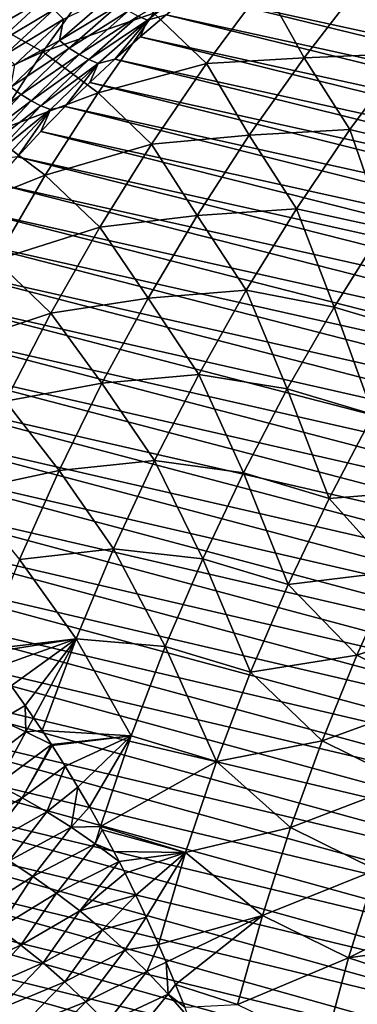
# Model space of a CAD drawing. Header units: metres. Extents: x -46 to 104, y -30 to 30.
# Tile 604 of 656: x 79.25 to 81.93, y 3.78 to 11.61. Entities that reach past the tile are written whole.
import ezdxf

# ---------------------------------------------------------------- set-up
doc = ezdxf.new("R2010")
doc.units = ezdxf.units.M
doc.layers.add('solid_26_000_502_XXX', color=7, linetype='CONTINUOUS')

msp = doc.modelspace()

# ---------------------------------------------------------------- linework, layer by layer
at = {"layer": 'solid_26_000_502_XXX'}
for points in [[(81.709396, 12.549048, 286.655975), (81.934608, 12.675783, 286.52005), (90.252289, 10.707623, 298.85907)], [(81.486435, 12.415374, 286.78894), (81.709396, 12.549048, 286.655975), (90.020775, 10.572128, 298.997772)], [(81.709396, 12.549048, 286.655975), (90.252289, 10.707623, 298.85907), (90.020775, 10.572128, 298.997772)], [(81.265892, 12.274857, 286.918854), (81.486435, 12.415374, 286.78894), (89.791664, 10.429613, 299.133392)], [(81.486435, 12.415374, 286.78894), (90.020775, 10.572128, 298.997772), (89.791664, 10.429613, 299.133392)], [(78.564194, 11.848532, 296.93396), (78.978462, 11.602876, 297.693024), (79.429428, 12.224511, 297.492645)], [(79.429428, 12.224511, 297.492645), (78.978462, 11.602876, 297.693024), (79.87957, 11.980178, 298.226318)], [(81.047928, 12.127598, 287.045593), (81.265892, 12.274857, 286.918854), (89.565117, 10.280177, 299.265869)], [(81.265892, 12.274857, 286.918854), (89.791664, 10.429613, 299.133392), (89.565117, 10.280177, 299.265869)], [(80.832695, 11.973706, 287.169098), (81.047928, 12.127598, 287.045593), (89.341293, 10.123928, 299.39502)], [(81.047928, 12.127598, 287.045593), (89.565117, 10.280177, 299.265869), (89.341293, 10.123928, 299.39502)], [(78.978462, 11.602876, 297.693024), (79.430954, 11.353587, 298.424072), (79.87957, 11.980178, 298.226318)], [(79.87957, 11.980178, 298.226318), (79.430954, 11.353587, 298.424072), (80.314163, 11.659971, 298.954102)], [(80.620361, 11.813293, 287.289276), (80.832695, 11.973706, 287.169098), (89.120354, 9.960975, 299.520844)], [(80.832695, 11.973706, 287.169098), (89.341293, 10.123928, 299.39502), (89.120354, 9.960975, 299.520844)], [(78.892128, 11.596298, 287.062225), (79.29612, 11.967029, 286.846375), (79.367722, 11.867827, 286.889343)], [(78.935013, 11.808745, 286.96933), (79.29612, 11.967029, 286.846375), (78.892128, 11.596298, 287.062225)], [(80.188507, 11.636502, 287.248108), (80.668045, 11.926212, 287.11969), (80.263084, 11.605213, 287.345917)], [(80.263084, 11.605213, 287.345917), (80.668045, 11.926212, 287.11969), (80.411072, 11.646476, 287.406036)], [(81.191307, 11.878297, 299.466949), (81.508514, 11.306728, 300.218567), (81.966805, 11.900834, 300.007599)], [(81.966805, 11.900834, 300.007599), (81.508514, 11.306728, 300.218567), (82.319366, 11.340915, 300.7276)], [(78.892128, 11.596298, 287.062225), (79.367722, 11.867827, 286.889343), (78.968437, 11.499824, 287.102356)], [(78.968437, 11.499824, 287.102356), (79.367722, 11.867827, 286.889343), (79.441673, 11.775176, 286.940796)], [(80.314163, 11.659971, 298.954102), (80.731873, 11.260633, 299.674164), (81.191307, 11.878297, 299.466949)], [(81.191307, 11.878297, 299.466949), (80.731873, 11.260633, 299.674164), (81.508514, 11.306728, 300.218567)], [(78.968437, 11.499824, 287.102356), (79.441673, 11.775176, 286.940796), (79.046669, 11.409656, 287.151245)], [(79.046669, 11.409656, 287.151245), (79.441673, 11.775176, 286.940796), (79.517395, 11.689716, 287.000336)], [(79.5616, 11.443205, 287.201416), (79.960442, 11.790645, 286.984711), (80.036652, 11.729567, 287.066864)], [(79.594513, 11.612226, 287.067535), (79.960442, 11.790645, 286.984711), (79.5616, 11.443205, 287.201416)], [(80.411072, 11.646476, 287.406036), (80.620361, 11.813293, 287.289276), (88.902451, 9.791432, 299.643219)], [(80.620361, 11.813293, 287.289276), (89.120354, 9.960975, 299.520844), (88.902451, 9.791432, 299.643219)], [(79.046669, 11.409656, 287.151245), (79.517395, 11.689716, 287.000336), (79.126213, 11.326419, 287.208496)], [(79.126213, 11.326419, 287.208496), (79.517395, 11.689716, 287.000336), (79.594513, 11.612226, 287.067535)], [(79.430954, 11.353587, 298.424072), (79.870293, 11.027152, 299.147247), (80.314163, 11.659971, 298.954102)], [(79.5616, 11.443205, 287.201416), (80.036652, 11.729567, 287.066864), (79.640175, 11.383364, 287.282135)], [(79.640175, 11.383364, 287.282135), (80.036652, 11.729567, 287.066864), (80.112747, 11.677969, 287.154938)], [(79.640175, 11.383364, 287.282135), (80.112747, 11.677969, 287.154938), (79.718079, 11.332707, 287.36911)], [(79.718079, 11.332707, 287.36911), (80.112747, 11.677969, 287.154938), (80.188507, 11.636502, 287.248108)], [(80.314163, 11.659971, 298.954102), (79.870293, 11.027152, 299.147247), (80.731873, 11.260633, 299.674164)], [(78.978462, 11.602876, 297.693024), (78.550186, 10.959319, 297.872925), (79.430954, 11.353587, 298.424072)], [(79.126213, 11.326419, 287.208496), (79.594513, 11.612226, 287.067535), (79.206657, 11.250874, 287.273682)], [(79.206657, 11.250874, 287.273682), (79.594513, 11.612226, 287.067535), (79.5616, 11.443205, 287.201416)], [(79.718079, 11.332707, 287.36911), (80.188507, 11.636502, 287.248108), (79.795052, 11.291885, 287.461548)], [(79.795052, 11.291885, 287.461548), (80.188507, 11.636502, 287.248108), (80.263084, 11.605213, 287.345917)], [(79.795052, 11.291885, 287.461548), (80.263084, 11.605213, 287.345917), (79.870262, 11.260932, 287.55896)], [(79.870262, 11.260932, 287.55896), (80.263084, 11.605213, 287.345917), (80.002235, 11.294116, 287.628906)], [(80.263084, 11.605213, 287.345917), (80.204979, 11.473374, 287.519257), (80.002235, 11.294116, 287.628906)], [(80.204979, 11.473374, 287.519257), (80.411072, 11.646476, 287.406036), (88.687744, 9.615422, 299.762024)], [(80.263084, 11.605213, 287.345917), (80.411072, 11.646476, 287.406036), (80.204979, 11.473374, 287.519257)], [(80.411072, 11.646476, 287.406036), (88.902451, 9.791432, 299.643219), (88.687744, 9.615422, 299.762024)], [(79.176125, 11.07299, 287.404144), (79.5616, 11.443205, 287.201416), (79.640175, 11.383364, 287.282135)], [(79.206657, 11.250874, 287.273682), (79.5616, 11.443205, 287.201416), (79.176125, 11.07299, 287.404144)], [(80.002235, 11.294116, 287.628906), (80.204979, 11.473374, 287.519257), (88.476379, 9.433069, 299.877228)], [(80.204979, 11.473374, 287.519257), (88.687744, 9.615422, 299.762024), (88.476379, 9.433069, 299.877228)], [(78.550186, 10.959319, 297.872925), (79.005325, 10.705167, 298.601135), (79.430954, 11.353587, 298.424072)], [(79.430954, 11.353587, 298.424072), (79.005325, 10.705167, 298.601135), (79.870293, 11.027152, 299.147247)], [(79.176125, 11.07299, 287.404144), (79.640175, 11.383364, 287.282135), (79.257004, 11.014554, 287.48349)], [(79.257004, 11.014554, 287.48349), (79.640175, 11.383364, 287.282135), (79.718079, 11.332707, 287.36911)], [(79.257004, 11.014554, 287.48349), (79.718079, 11.332707, 287.36911), (79.336662, 10.964969, 287.569427)], [(79.336662, 10.964969, 287.569427), (79.718079, 11.332707, 287.36911), (79.795052, 11.291885, 287.461548)], [(79.336662, 10.964969, 287.569427), (79.795052, 11.291885, 287.461548), (79.414825, 10.924875, 287.661163)], [(79.414825, 10.924875, 287.661163), (79.795052, 11.291885, 287.461548), (79.870262, 11.260932, 287.55896)], [(79.802994, 11.10883, 287.734894), (80.002235, 11.294116, 287.628906), (88.268509, 9.244501, 299.988708)], [(79.870262, 11.260932, 287.55896), (80.002235, 11.294116, 287.628906), (79.802994, 11.10883, 287.734894)], [(80.002235, 11.294116, 287.628906), (88.476379, 9.433069, 299.877228), (88.268509, 9.244501, 299.988708)], [(80.731873, 11.260633, 299.674164), (81.071808, 10.690084, 300.40976), (81.508514, 11.306728, 300.218567)], [(81.508514, 11.306728, 300.218567), (81.071808, 10.690084, 300.40976), (81.872734, 10.734779, 300.927917)], [(81.508514, 11.306728, 300.218567), (81.872734, 10.734779, 300.927917), (82.319366, 11.340915, 300.7276)], [(82.319366, 11.340915, 300.7276), (81.872734, 10.734779, 300.927917), (82.560776, 10.566573, 301.474304)], [(79.414825, 10.924875, 287.661163), (79.870262, 11.260932, 287.55896), (79.490654, 10.894303, 287.758209)], [(79.490654, 10.894303, 287.758209), (79.870262, 11.260932, 287.55896), (79.607391, 10.917652, 287.837128)], [(79.870262, 11.260932, 287.55896), (79.802994, 11.10883, 287.734894), (79.607391, 10.917652, 287.837128)], [(79.870293, 11.027152, 299.147247), (80.295288, 10.620205, 299.860596), (80.731873, 11.260633, 299.674164)], [(80.731873, 11.260633, 299.674164), (80.295288, 10.620205, 299.860596), (81.071808, 10.690084, 300.40976)], [(78.805069, 10.681012, 287.592346), (79.176125, 11.07299, 287.404144), (79.257004, 11.014554, 287.48349)], [(79.607391, 10.917652, 287.837128), (79.802994, 11.10883, 287.734894), (88.064285, 9.049851, 300.096405)], [(79.802994, 11.10883, 287.734894), (88.268509, 9.244501, 299.988708), (88.064285, 9.049851, 300.096405)], [(78.805069, 10.681012, 287.592346), (79.257004, 11.014554, 287.48349), (78.888176, 10.624142, 287.67041)], [(78.888176, 10.624142, 287.67041), (79.257004, 11.014554, 287.48349), (79.336662, 10.964969, 287.569427)], [(78.888176, 10.624142, 287.67041), (79.336662, 10.964969, 287.569427), (78.969543, 10.575751, 287.755341)], [(78.969543, 10.575751, 287.755341), (79.336662, 10.964969, 287.569427), (79.414825, 10.924875, 287.661163)], [(79.005325, 10.705167, 298.601135), (79.449791, 10.372713, 299.319489), (79.870293, 11.027152, 299.147247)], [(79.870293, 11.027152, 299.147247), (79.449791, 10.372713, 299.319489), (80.295288, 10.620205, 299.860596)], [(78.969543, 10.575751, 287.755341), (79.414825, 10.924875, 287.661163), (79.048851, 10.53647, 287.846436)], [(79.048851, 10.53647, 287.846436), (79.414825, 10.924875, 287.661163), (79.490654, 10.894303, 287.758209)], [(79.048851, 10.53647, 287.846436), (79.490654, 10.894303, 287.758209), (79.12529, 10.506324, 287.943146)], [(79.12529, 10.506324, 287.943146), (79.490654, 10.894303, 287.758209), (79.227669, 10.51818, 288.030029)], [(79.490654, 10.894303, 287.758209), (79.415565, 10.720721, 287.935516), (79.227669, 10.51818, 288.030029)], [(79.415565, 10.720721, 287.935516), (79.607391, 10.917652, 287.837128), (87.863838, 8.849258, 300.200256)], [(79.490654, 10.894303, 287.758209), (79.607391, 10.917652, 287.837128), (79.415565, 10.720721, 287.935516)], [(79.607391, 10.917652, 287.837128), (88.064285, 9.049851, 300.096405), (87.863838, 8.849258, 300.200256)], [(79.227669, 10.51818, 288.030029), (79.415565, 10.720721, 287.935516), (87.667328, 8.642865, 300.300171)], [(79.415565, 10.720721, 287.935516), (87.863838, 8.849258, 300.200256), (87.667328, 8.642865, 300.300171)], [(81.071808, 10.690084, 300.40976), (81.448448, 10.106635, 301.108002), (81.872734, 10.734779, 300.927917)], [(81.872734, 10.734779, 300.927917), (81.448448, 10.106635, 301.108002), (82.142258, 9.955474, 301.653595)], [(81.872734, 10.734779, 300.927917), (82.142258, 9.955474, 301.653595), (82.560776, 10.566573, 301.474304)], [(79.005325, 10.705167, 298.601135), (78.603638, 10.036382, 298.757141), (79.449791, 10.372713, 299.319489)], [(80.295288, 10.620205, 299.860596), (80.657677, 10.052288, 300.580688), (81.071808, 10.690084, 300.40976)], [(81.071808, 10.690084, 300.40976), (80.657677, 10.052288, 300.580688), (81.448448, 10.106635, 301.108002)], [(79.449791, 10.372713, 299.319489), (79.882568, 9.958495, 300.025879), (80.295288, 10.620205, 299.860596)], [(80.295288, 10.620205, 299.860596), (79.882568, 9.958495, 300.025879), (80.657677, 10.052288, 300.580688)], [(79.043839, 10.310176, 288.120575), (79.227669, 10.51818, 288.030029), (87.474876, 8.430816, 300.396057)], [(79.227669, 10.51818, 288.030029), (87.667328, 8.642865, 300.300171), (87.474876, 8.430816, 300.396057)], [(78.603638, 10.036382, 298.757141), (79.053612, 9.698148, 299.470459), (79.449791, 10.372713, 299.319489)], [(79.449791, 10.372713, 299.319489), (79.053612, 9.698148, 299.470459), (79.882568, 9.958495, 300.025879)], [(78.864189, 10.096861, 288.207092), (79.043839, 10.310176, 288.120575), (87.286636, 8.213262, 300.487885)], [(79.043839, 10.310176, 288.120575), (87.474876, 8.430816, 300.396057), (87.286636, 8.213262, 300.487885)], [(78.688873, 9.87839, 288.28952), (78.864189, 10.096861, 288.207092), (87.10273, 7.990357, 300.575592)], [(78.864189, 10.096861, 288.207092), (87.286636, 8.213262, 300.487885), (87.10273, 7.990357, 300.575592)], [(80.657677, 10.052288, 300.580688), (81.047485, 9.457922, 301.267426), (81.448448, 10.106635, 301.108002)], [(81.448448, 10.106635, 301.108002), (81.047485, 9.457922, 301.267426), (81.746201, 9.324203, 301.812927)], [(81.448448, 10.106635, 301.108002), (81.746201, 9.324203, 301.812927), (82.142258, 9.955474, 301.653595)], [(79.882568, 9.958495, 300.025879), (80.267059, 9.394775, 300.731018), (80.657677, 10.052288, 300.580688)], [(80.657677, 10.052288, 300.580688), (80.267059, 9.394775, 300.731018), (81.047485, 9.457922, 301.267426)], [(79.053612, 9.698148, 299.470459), (79.494652, 9.277035, 300.169586), (79.882568, 9.958495, 300.025879)], [(79.882568, 9.958495, 300.025879), (79.494652, 9.277035, 300.169586), (80.267059, 9.394775, 300.731018)], [(82.142258, 9.955474, 301.653595), (81.746201, 9.324203, 301.812927), (82.432999, 9.120587, 302.340393)], [(78.518005, 9.654922, 288.367798), (78.688873, 9.87839, 288.28952), (86.923286, 7.762259, 300.659058)], [(78.688873, 9.87839, 288.28952), (87.10273, 7.990357, 300.575592), (86.923286, 7.762259, 300.659058)], [(78.351715, 9.42662, 288.441864), (78.518005, 9.654922, 288.367798), (86.748444, 7.529129, 300.738312)], [(78.518005, 9.654922, 288.367798), (86.923286, 7.762259, 300.659058), (86.748444, 7.529129, 300.738312)], [(79.053612, 9.698148, 299.470459), (78.682671, 9.004998, 299.599792), (79.494652, 9.277035, 300.169586)], [(78.190125, 9.193648, 288.511688), (78.351715, 9.42662, 288.441864), (86.578316, 7.291133, 300.813202)], [(78.351715, 9.42662, 288.441864), (86.748444, 7.529129, 300.738312), (86.578316, 7.291133, 300.813202)], [(79.494652, 9.277035, 300.169586), (79.900818, 8.719024, 300.860382), (80.267059, 9.394775, 300.731018)], [(80.267059, 9.394775, 300.731018), (79.900818, 8.719024, 300.860382), (80.670776, 8.790131, 301.405823)], [(80.267059, 9.394775, 300.731018), (80.670776, 8.790131, 301.405823), (81.047485, 9.457922, 301.267426)], [(81.047485, 9.457922, 301.267426), (80.670776, 8.790131, 301.405823), (81.373505, 8.674185, 301.951904)], [(81.047485, 9.457922, 301.267426), (81.373505, 8.674185, 301.951904), (81.746201, 9.324203, 301.812927)], [(81.746201, 9.324203, 301.812927), (81.373505, 8.674185, 301.951904), (82.057678, 8.471187, 302.481384)], [(81.746201, 9.324203, 301.812927), (82.057678, 8.471187, 302.481384), (82.432999, 9.120587, 302.340393)], [(78.682671, 9.004998, 299.599792), (79.132454, 8.577401, 300.291412), (79.494652, 9.277035, 300.169586)], [(79.494652, 9.277035, 300.169586), (79.132454, 8.577401, 300.291412), (79.900818, 8.719024, 300.860382)], [(78.033348, 8.956178, 288.577179), (78.190125, 9.193648, 288.511688), (86.413025, 7.048439, 300.883759)], [(78.190125, 9.193648, 288.511688), (86.578316, 7.291133, 300.813202), (86.413025, 7.048439, 300.883759)], [(77.8815, 8.714382, 288.638306), (78.033348, 8.956178, 288.577179), (86.252693, 6.801218, 300.94989)], [(78.033348, 8.956178, 288.577179), (86.413025, 7.048439, 300.883759), (86.252693, 6.801218, 300.94989)], [(79.900818, 8.719024, 300.860382), (80.319176, 8.104795, 301.522858), (80.670776, 8.790131, 301.405823)], [(80.670776, 8.790131, 301.405823), (80.319176, 8.104795, 301.522858), (81.025009, 8.006886, 302.070282)], [(80.670776, 8.790131, 301.405823), (81.025009, 8.006886, 302.070282), (81.373505, 8.674185, 301.951904)], [(77.734688, 8.468435, 288.695038), (77.8815, 8.714382, 288.638306), (86.097427, 6.549646, 301.011536)], [(77.8815, 8.714382, 288.638306), (86.252693, 6.801218, 300.94989), (86.097427, 6.549646, 301.011536)], [(79.132454, 8.577401, 300.291412), (79.559784, 8.026554, 300.968506), (79.900818, 8.719024, 300.860382)], [(79.900818, 8.719024, 300.860382), (79.559784, 8.026554, 300.968506), (80.319176, 8.104795, 301.522858)], [(81.373505, 8.674185, 301.951904), (81.025009, 8.006886, 302.070282), (81.706947, 7.804059, 302.601379)], [(81.373505, 8.674185, 301.951904), (81.706947, 7.804059, 302.601379), (82.057678, 8.471187, 302.481384)], [(79.132454, 8.577401, 300.291412), (78.796806, 7.861213, 300.391052), (79.559784, 8.026554, 300.968506)], [(77.593025, 8.218517, 288.747314), (77.734688, 8.468435, 288.695038), (85.947342, 6.293901, 301.068695)], [(77.734688, 8.468435, 288.695038), (86.097427, 6.549646, 301.011536), (85.947342, 6.293901, 301.068695)], [(82.057678, 8.471187, 302.481384), (81.706947, 7.804059, 302.601379), (82.555206, 7.872972, 303.05191)], [(77.456612, 7.96481, 288.795105), (77.593025, 8.218517, 288.747314), (85.802536, 6.034164, 301.121307)], [(77.593025, 8.218517, 288.747314), (85.947342, 6.293901, 301.068695), (85.802536, 6.034164, 301.121307)], [(79.559784, 8.026554, 300.968506), (79.993492, 7.403487, 301.618317), (80.319176, 8.104795, 301.522858)], [(80.319176, 8.104795, 301.522858), (79.993492, 7.403487, 301.618317), (80.7015, 7.323813, 302.167725)], [(80.319176, 8.104795, 301.522858), (80.7015, 7.323813, 302.167725), (81.025009, 8.006886, 302.070282)], [(78.796806, 7.861213, 300.391052), (79.244728, 7.318923, 301.055145), (79.559784, 8.026554, 300.968506)], [(79.559784, 8.026554, 300.968506), (79.244728, 7.318923, 301.055145), (79.993492, 7.403487, 301.618317)], [(81.025009, 8.006886, 302.070282), (80.7015, 7.323813, 302.167725), (81.38163, 7.120761, 302.700073)], [(81.025009, 8.006886, 302.070282), (81.38163, 7.120761, 302.700073), (81.706947, 7.804059, 302.601379)], [(77.325546, 7.707498, 288.838379), (77.456612, 7.96481, 288.795105), (85.663124, 5.770618, 301.169312)], [(77.456612, 7.96481, 288.795105), (85.802536, 6.034164, 301.121307), (85.663124, 5.770618, 301.169312)], [(81.706947, 7.804059, 302.601379), (82.229271, 7.222293, 303.15744), (82.555206, 7.872972, 303.05191)], [(81.706947, 7.804059, 302.601379), (81.38163, 7.120761, 302.700073), (82.229271, 7.222293, 303.15744)], [(77.199921, 7.446768, 288.877106), (77.325546, 7.707498, 288.838379), (85.529198, 5.503452, 301.212708)], [(77.325546, 7.707498, 288.838379), (85.663124, 5.770618, 301.169312), (85.529198, 5.503452, 301.212708)], [(77.079834, 7.182809, 288.911255), (77.199921, 7.446768, 288.877106), (85.400848, 5.232853, 301.251434)], [(77.199921, 7.446768, 288.877106), (85.529198, 5.503452, 301.212708), (85.400848, 5.232853, 301.251434)], [(79.244728, 7.318923, 301.055145), (79.694481, 6.687818, 301.691925), (79.993492, 7.403487, 301.618317)], [(79.993492, 7.403487, 301.618317), (79.694481, 6.687818, 301.691925), (80.403702, 6.626505, 302.244049)], [(79.993492, 7.403487, 301.618317), (80.403702, 6.626505, 302.244049), (80.7015, 7.323813, 302.167725)], [(79.244728, 7.318923, 301.055145), (78.958374, 6.599613, 301.121063), (79.694481, 6.687818, 301.691925)], [(80.7015, 7.323813, 302.167725), (80.403702, 6.626505, 302.244049), (81.082489, 6.422891, 302.777252)], [(80.7015, 7.323813, 302.167725), (81.082489, 6.422891, 302.777252), (81.38163, 7.120761, 302.700073)], [(81.38163, 7.120761, 302.700073), (81.927719, 6.55705, 303.242706), (82.229271, 7.222293, 303.15744)], [(82.229271, 7.222293, 303.15744), (81.927719, 6.55705, 303.242706), (82.897583, 6.887312, 303.640503)], [(76.96537, 6.915815, 288.940796), (77.079834, 7.182809, 288.911255), (85.278175, 4.959013, 301.285492)], [(77.079834, 7.182809, 288.911255), (85.400848, 5.232853, 301.251434), (85.278175, 4.959013, 301.285492)], [(81.38163, 7.120761, 302.700073), (81.082489, 6.422891, 302.777252), (81.927719, 6.55705, 303.242706)], [(76.856613, 6.645979, 288.965698), (76.96537, 6.915815, 288.940796), (85.161263, 4.682126, 301.31485)], [(76.96537, 6.915815, 288.940796), (85.278175, 4.959013, 301.285492), (85.161263, 4.682126, 301.31485)], [(81.927719, 6.55705, 303.242706), (82.599564, 6.221868, 303.723236), (82.897583, 6.887312, 303.640503)], [(78.958374, 6.599613, 301.121063), (78.977806, 6.575292, 301.147583), (79.694481, 6.687818, 301.691925)], [(78.977806, 6.575292, 301.147583), (79.06488, 6.463957, 301.2659), (79.694481, 6.687818, 301.691925)], [(79.06488, 6.463957, 301.2659), (79.177963, 6.313592, 301.418121), (79.694481, 6.687818, 301.691925)], [(79.177963, 6.313592, 301.418121), (79.288971, 6.159326, 301.565979), (79.694481, 6.687818, 301.691925)], [(79.288971, 6.159326, 301.565979), (79.357407, 6.060781, 301.656281), (79.694481, 6.687818, 301.691925)], [(79.357407, 6.060781, 301.656281), (79.425003, 5.960804, 301.744843), (79.694481, 6.687818, 301.691925)], [(79.694481, 6.687818, 301.691925), (79.425003, 5.960804, 301.744843), (80.132294, 5.916537, 302.299103)], [(79.694481, 6.687818, 301.691925), (80.132294, 5.916537, 302.299103), (80.403702, 6.626505, 302.244049)], [(76.753639, 6.373497, 288.985962), (76.856613, 6.645979, 288.965698), (85.050186, 4.402388, 301.339508)], [(76.856613, 6.645979, 288.965698), (85.161263, 4.682126, 301.31485), (85.050186, 4.402388, 301.339508)], [(80.403702, 6.626505, 302.244049), (80.132294, 5.916537, 302.299103), (80.810211, 5.712077, 302.832733)], [(80.403702, 6.626505, 302.244049), (80.810211, 5.712077, 302.832733), (81.082489, 6.422891, 302.777252)], [(81.082489, 6.422891, 302.777252), (81.651237, 5.878739, 303.307526), (81.927719, 6.55705, 303.242706)], [(81.927719, 6.55705, 303.242706), (81.651237, 5.878739, 303.307526), (82.599564, 6.221868, 303.723236)], [(81.082489, 6.422891, 302.777252), (80.810211, 5.712077, 302.832733), (81.651237, 5.878739, 303.307526)], [(76.656532, 6.098569, 289.001587), (76.753639, 6.373497, 288.985962), (84.94503, 4.119998, 301.359375)], [(76.753639, 6.373497, 288.985962), (85.050186, 4.402388, 301.339508), (84.94503, 4.119998, 301.359375)], [(79.088631, 6.040597, 301.447906), (79.288971, 6.159326, 301.565979), (79.177963, 6.313592, 301.418121)], [(81.651237, 5.878739, 303.307526), (82.327126, 5.543325, 303.785126), (82.599564, 6.221868, 303.723236)], [(79.294617, 5.948942, 301.64502), (79.288971, 6.159326, 301.565979), (79.088631, 6.040597, 301.447906)], [(79.294617, 5.948942, 301.64502), (79.357407, 6.060781, 301.656281), (79.288971, 6.159326, 301.565979)], [(76.565346, 5.821393, 289.012543), (76.656532, 6.098569, 289.001587), (84.845871, 3.835154, 301.374512)], [(76.656532, 6.098569, 289.001587), (84.94503, 4.119998, 301.359375), (84.845871, 3.835154, 301.374512)], [(79.294617, 5.948942, 301.64502), (79.088631, 6.040597, 301.447906), (78.868721, 5.623879, 301.441864)], [(79.294617, 5.948942, 301.64502), (79.425003, 5.960804, 301.744843), (79.357407, 6.060781, 301.656281)], [(79.294617, 5.948942, 301.64502), (78.868721, 5.623879, 301.441864), (79.067703, 5.529252, 301.623932)], [(79.294617, 5.948942, 301.64502), (79.067703, 5.529252, 301.623932), (79.499451, 5.847566, 301.841583)], [(79.294617, 5.948942, 301.64502), (79.499451, 5.847566, 301.841583), (79.425003, 5.960804, 301.744843)], [(79.425003, 5.960804, 301.744843), (79.499451, 5.847566, 301.841583), (80.132294, 5.916537, 302.299103)], [(79.499451, 5.847566, 301.841583), (79.504585, 5.839628, 301.848236), (80.132294, 5.916537, 302.299103)], [(79.504585, 5.839628, 301.848236), (79.608459, 5.675433, 301.981781), (80.132294, 5.916537, 302.299103)], [(79.608459, 5.675433, 301.981781), (79.709579, 5.508743, 302.110168), (80.132294, 5.916537, 302.299103)], [(79.709579, 5.508743, 302.110168), (79.800392, 5.353021, 302.223969), (80.132294, 5.916537, 302.299103)], [(79.800392, 5.353021, 302.223969), (79.888596, 5.195759, 302.33316), (80.132294, 5.916537, 302.299103)], [(80.132294, 5.916537, 302.299103), (79.888596, 5.195759, 302.33316), (80.810211, 5.712077, 302.832733)], [(80.810211, 5.712077, 302.832733), (81.400452, 5.188887, 303.351776), (81.651237, 5.878739, 303.307526)], [(81.651237, 5.878739, 303.307526), (81.400452, 5.188887, 303.351776), (82.327126, 5.543325, 303.785126)], [(76.480164, 5.542171, 289.018799), (76.565346, 5.821393, 289.012543), (84.752777, 3.548059, 301.384888)], [(76.565346, 5.821393, 289.012543), (84.845871, 3.835154, 301.374512), (84.752777, 3.548059, 301.384888)], [(79.265366, 5.425716, 301.805084), (79.499451, 5.847566, 301.841583), (79.067703, 5.529252, 301.623932)], [(79.265366, 5.425716, 301.805084), (79.504585, 5.839628, 301.848236), (79.499451, 5.847566, 301.841583)], [(79.265366, 5.425716, 301.805084), (79.608459, 5.675433, 301.981781), (79.504585, 5.839628, 301.848236)], [(79.461433, 5.313016, 301.985016), (79.608459, 5.675433, 301.981781), (79.265366, 5.425716, 301.805084)], [(79.461433, 5.313016, 301.985016), (79.709579, 5.508743, 302.110168), (79.608459, 5.675433, 301.981781)], [(79.888596, 5.195759, 302.33316), (80.565445, 4.989979, 302.866394), (80.810211, 5.712077, 302.832733)], [(80.810211, 5.712077, 302.832733), (80.565445, 4.989979, 302.866394), (81.400452, 5.188887, 303.351776)], [(76.401031, 5.261107, 289.020386), (76.480164, 5.542171, 289.018799), (84.665817, 3.258916, 301.390503)], [(76.480164, 5.542171, 289.018799), (84.752777, 3.548059, 301.384888), (84.665817, 3.258916, 301.390503)], [(79.265366, 5.425716, 301.805084), (79.067703, 5.529252, 301.623932), (78.776611, 5.141931, 301.567352)], [(79.655624, 5.190908, 302.163361), (79.709579, 5.508743, 302.110168), (79.461433, 5.313016, 301.985016)], [(79.655624, 5.190908, 302.163361), (79.800392, 5.353021, 302.223969), (79.709579, 5.508743, 302.110168)], [(81.400452, 5.188887, 303.351776), (82.08091, 4.853272, 303.82608), (82.327126, 5.543325, 303.785126)], [(79.265366, 5.425716, 301.805084), (78.776611, 5.141931, 301.567352), (78.970207, 5.036613, 301.736542)], [(79.461433, 5.313016, 301.985016), (79.265366, 5.425716, 301.805084), (78.970207, 5.036613, 301.736542)], [(79.655624, 5.190908, 302.163361), (79.888596, 5.195759, 302.33316), (79.800392, 5.353021, 302.223969)], [(76.328026, 4.978405, 289.017273), (76.401031, 5.261107, 289.020386), (84.585045, 2.96793, 301.391327)], [(76.401031, 5.261107, 289.020386), (84.665817, 3.258916, 301.390503), (84.585045, 2.96793, 301.391327)], [(79.461433, 5.313016, 301.985016), (78.970207, 5.036613, 301.736542), (79.162003, 4.922605, 301.904236)], [(79.655624, 5.190908, 302.163361), (79.461433, 5.313016, 301.985016), (79.162003, 4.922605, 301.904236)], [(79.655624, 5.190908, 302.163361), (79.162003, 4.922605, 301.904236), (79.351707, 4.799684, 302.070068)], [(79.847618, 5.059162, 302.339661), (79.655624, 5.190908, 302.163361), (79.351707, 4.799684, 302.070068)], [(79.847618, 5.059162, 302.339661), (79.888596, 5.195759, 302.33316), (79.655624, 5.190908, 302.163361)], [(79.847618, 5.059162, 302.339661), (79.902611, 5.170208, 302.350403), (79.888596, 5.195759, 302.33316)], [(79.847618, 5.059162, 302.339661), (79.994698, 4.998486, 302.462555), (79.902611, 5.170208, 302.350403)], [(79.888596, 5.195759, 302.33316), (79.902611, 5.170208, 302.350403), (80.565445, 4.989979, 302.866394)], [(79.902611, 5.170208, 302.350403), (79.994698, 4.998486, 302.462555), (80.565445, 4.989979, 302.866394)], [(80.565445, 4.989979, 302.866394), (81.175911, 4.489046, 303.375366), (81.400452, 5.188887, 303.351776)], [(81.400452, 5.188887, 303.351776), (81.175911, 4.489046, 303.375366), (82.08091, 4.853272, 303.82608)], [(79.847618, 5.059162, 302.339661), (79.351707, 4.799684, 302.070068), (79.538986, 4.667643, 302.233673)], [(79.847618, 5.059162, 302.339661), (79.538986, 4.667643, 302.233673), (80.036972, 4.917177, 302.513519)], [(79.847618, 5.059162, 302.339661), (80.036972, 4.917177, 302.513519), (79.994698, 4.998486, 302.462555)], [(76.261185, 4.694271, 289.009491), (76.328026, 4.978405, 289.017273), (84.510521, 2.675307, 301.38736)], [(76.328026, 4.978405, 289.017273), (84.585045, 2.96793, 301.391327), (84.510521, 2.675307, 301.38736)], [(79.994698, 4.998486, 302.462555), (80.036972, 4.917177, 302.513519), (80.565445, 4.989979, 302.866394)], [(80.036972, 4.917177, 302.513519), (80.083809, 4.825226, 302.56955), (80.565445, 4.989979, 302.866394)], [(80.083809, 4.825226, 302.56955), (80.170052, 4.650639, 302.671417), (80.565445, 4.989979, 302.866394)], [(80.170052, 4.650639, 302.671417), (80.25338, 4.474772, 302.76828), (80.565445, 4.989979, 302.866394)], [(80.25338, 4.474772, 302.76828), (80.351059, 4.258978, 302.879608), (80.565445, 4.989979, 302.866394)], [(80.565445, 4.989979, 302.866394), (80.351059, 4.258978, 302.879608), (81.175911, 4.489046, 303.375366)], [(79.351707, 4.799684, 302.070068), (79.162003, 4.922605, 301.904236), (78.895081, 4.510527, 301.874908)], [(79.723518, 4.526299, 302.394623), (80.036972, 4.917177, 302.513519), (79.538986, 4.667643, 302.233673)], [(79.723518, 4.526299, 302.394623), (80.083809, 4.825226, 302.56955), (80.036972, 4.917177, 302.513519)], [(81.175911, 4.489046, 303.375366), (81.861488, 4.153321, 303.845978), (82.08091, 4.853272, 303.82608)], [(82.802643, 4.623196, 304.253601), (82.08091, 4.853272, 303.82608), (81.861488, 4.153321, 303.845978)], [(79.351707, 4.799684, 302.070068), (78.895081, 4.510527, 301.874908), (79.076782, 4.386314, 302.025757)], [(79.538986, 4.667643, 302.233673), (79.351707, 4.799684, 302.070068), (79.076782, 4.386314, 302.025757)], [(79.723518, 4.526299, 302.394623), (80.170052, 4.650639, 302.671417), (80.083809, 4.825226, 302.56955)], [(76.200562, 4.408911, 288.99704), (76.261185, 4.694271, 289.009491), (84.442299, 2.381253, 301.378632)], [(76.261185, 4.694271, 289.009491), (84.510521, 2.675307, 301.38736), (84.442299, 2.381253, 301.378632)], [(79.538986, 4.667643, 302.233673), (79.076782, 4.386314, 302.025757), (79.255821, 4.25371, 302.174103)], [(79.723518, 4.526299, 302.394623), (79.538986, 4.667643, 302.233673), (79.255821, 4.25371, 302.174103)], [(79.90493, 4.375489, 302.552429), (80.170052, 4.650639, 302.671417), (79.723518, 4.526299, 302.394623)], [(79.90493, 4.375489, 302.552429), (80.25338, 4.474772, 302.76828), (80.170052, 4.650639, 302.671417)], [(82.689415, 4.273181, 304.266052), (82.802643, 4.623196, 304.253601), (81.861488, 4.153321, 303.845978)], [(79.723518, 4.526299, 302.394623), (79.255821, 4.25371, 302.174103), (79.43187, 4.112567, 302.31958)], [(79.90493, 4.375489, 302.552429), (79.723518, 4.526299, 302.394623), (79.43187, 4.112567, 302.31958)], [(80.082855, 4.215085, 302.706604), (80.25338, 4.474772, 302.76828), (79.90493, 4.375489, 302.552429)], [(80.082855, 4.215085, 302.706604), (80.351059, 4.258978, 302.879608), (80.25338, 4.474772, 302.76828)], [(80.351059, 4.258978, 302.879608), (80.411537, 4.119628, 302.947266), (81.175911, 4.489046, 303.375366)], [(80.411537, 4.119628, 302.947266), (80.486397, 3.940484, 303.029541), (81.175911, 4.489046, 303.375366)], [(80.486397, 3.940484, 303.029541), (80.978134, 3.78079, 303.378204), (81.175911, 4.489046, 303.375366)], [(81.175911, 4.489046, 303.375366), (80.978134, 3.78079, 303.378204), (81.861488, 4.153321, 303.845978)], [(76.146202, 4.122533, 288.979919), (76.200562, 4.408911, 288.99704), (84.380432, 2.085978, 301.365112)], [(76.200562, 4.408911, 288.99704), (84.442299, 2.381253, 301.378632), (84.380432, 2.085978, 301.365112)], [(79.255821, 4.25371, 302.174103), (79.076782, 4.386314, 302.025757), (78.736771, 4.016996, 301.950165)], [(79.90493, 4.375489, 302.552429), (79.43187, 4.112567, 302.31958), (79.604568, 3.962765, 302.4617)], [(80.082855, 4.215085, 302.706604), (79.90493, 4.375489, 302.552429), (79.604568, 3.962765, 302.4617)], [(79.255821, 4.25371, 302.174103), (78.736771, 4.016996, 301.950165), (78.910484, 3.88431, 302.086365)], [(79.43187, 4.112567, 302.31958), (79.255821, 4.25371, 302.174103), (78.910484, 3.88431, 302.086365)], [(80.256897, 4.044995, 302.856628), (80.351059, 4.258978, 302.879608), (80.082855, 4.215085, 302.706604)], [(80.256897, 4.044995, 302.856628), (80.411537, 4.119628, 302.947266), (80.351059, 4.258978, 302.879608)], [(82.583153, 3.920837, 304.273071), (82.689415, 4.273181, 304.266052), (81.861488, 4.153321, 303.845978)], [(80.082855, 4.215085, 302.706604), (79.604568, 3.962765, 302.4617), (79.773552, 3.804212, 302.600037)], [(80.256897, 4.044995, 302.856628), (80.082855, 4.215085, 302.706604), (79.773552, 3.804212, 302.600037)], [(80.978134, 3.78079, 303.378204), (81.669373, 3.445108, 303.844788), (81.861488, 4.153321, 303.845978)], [(82.583153, 3.920837, 304.273071), (81.861488, 4.153321, 303.845978), (81.669373, 3.445108, 303.844788)], [(76.098145, 3.835345, 288.95813), (76.146202, 4.122533, 288.979919), (84.324959, 1.78969, 301.346863)], [(76.146202, 4.122533, 288.979919), (84.380432, 2.085978, 301.365112), (84.324959, 1.78969, 301.346863)], [(79.43187, 4.112567, 302.31958), (78.910484, 3.88431, 302.086365), (79.080963, 3.743653, 302.219452)], [(79.604568, 3.962765, 302.4617), (79.43187, 4.112567, 302.31958), (79.080963, 3.743653, 302.219452)], [(80.426643, 3.865168, 303.002014), (80.411537, 4.119628, 302.947266), (80.256897, 4.044995, 302.856628)], [(80.426643, 3.865168, 303.002014), (80.486397, 3.940484, 303.029541), (80.411537, 4.119628, 302.947266)], [(80.256897, 4.044995, 302.856628), (79.773552, 3.804212, 302.600037), (79.938431, 3.636853, 302.7341)], [(80.426643, 3.865168, 303.002014), (80.256897, 4.044995, 302.856628), (79.938431, 3.636853, 302.7341)], [(79.604568, 3.962765, 302.4617), (79.080963, 3.743653, 302.219452), (79.247841, 3.594929, 302.34906)], [(79.773552, 3.804212, 302.600037), (79.604568, 3.962765, 302.4617), (79.247841, 3.594929, 302.34906)], [(80.426643, 3.865168, 303.002014), (80.558495, 3.760408, 303.107117), (80.486397, 3.940484, 303.029541)], [(80.486397, 3.940484, 303.029541), (80.558495, 3.760408, 303.107117), (80.978134, 3.78079, 303.378204)], [(82.48394, 3.566379, 304.274658), (82.583153, 3.920837, 304.273071), (81.669373, 3.445108, 303.844788)], [(76.056419, 3.547557, 288.931732), (76.098145, 3.835345, 288.95813), (84.275917, 1.492599, 301.323853)], [(76.098145, 3.835345, 288.95813), (84.324959, 1.78969, 301.346863), (84.275917, 1.492599, 301.323853)], [(80.426643, 3.865168, 303.002014), (79.938431, 3.636853, 302.7341), (80.098808, 3.460678, 302.863434)], [(80.426643, 3.865168, 303.002014), (80.098808, 3.460678, 302.863434), (80.591484, 3.675286, 303.142029)], [(80.426643, 3.865168, 303.002014), (80.591484, 3.675286, 303.142029), (80.558495, 3.760408, 303.107117)], [(79.773552, 3.804212, 302.600037), (79.247841, 3.594929, 302.34906), (79.410759, 3.438076, 302.474701)], [(79.938431, 3.636853, 302.7341), (79.773552, 3.804212, 302.600037), (79.410759, 3.438076, 302.474701)]]:
    msp.add_3dface(points, dxfattribs=at)

doc.saveas('drawing.dxf')
